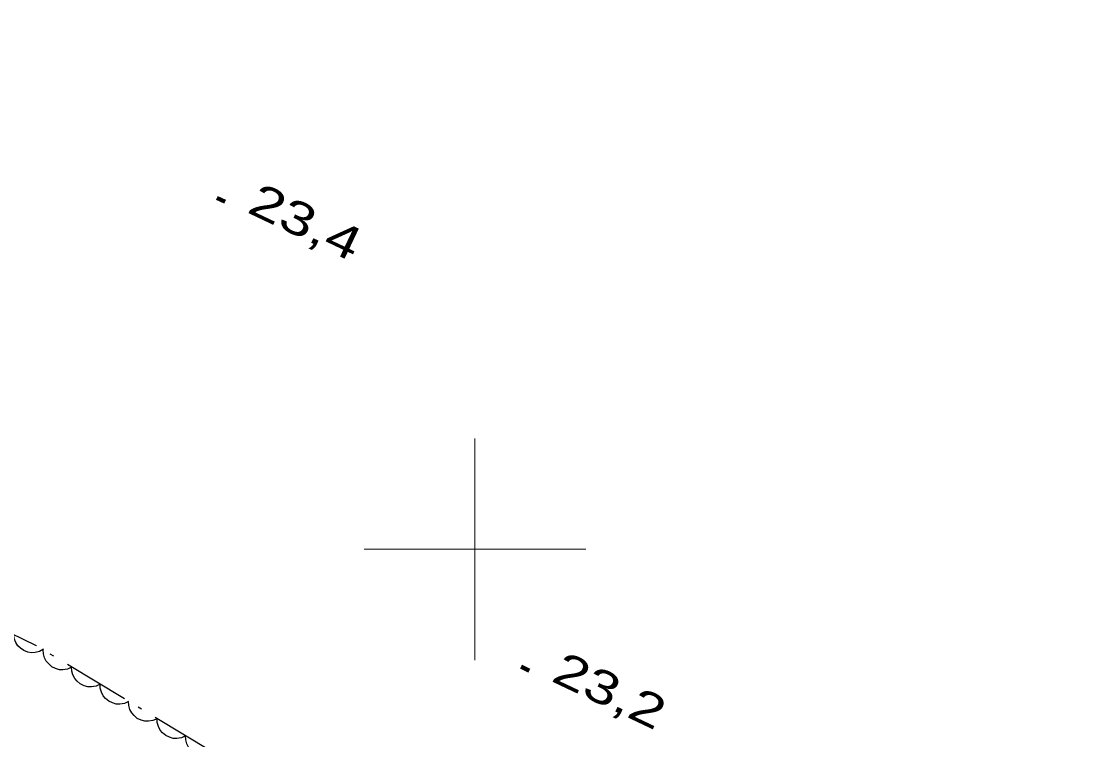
# Model space of a CAD drawing. Extents: x 356765 to 358572, y 5103174 to 5104650.
# Drawn here: x 357779.56 to 357828.02, y 5104191.42 to 5104223.8 of the extents above; entities that cross this region are included whole.
import ezdxf

# ---------------------------------------------------------------- set-up
doc = ezdxf.new("R2010")
doc.units = 0
doc.header["$LTSCALE"] = 0.6
doc.linetypes.add('DOT_DASHED', pattern=[7.7, 5, -1.2, 0.3, -1.2])
for name, color, linetype, lineweight in [('3', 7, 'Continuous', 140), ('44', 7, 'Continuous', 25), ('61', 7, 'Continuous', 13)]:
    doc.layers.add(name, color=color, linetype=linetype, lineweight=lineweight)

msp = doc.modelspace()

# ---------------------------------------------------------------- linework, layer by layer
at = {"layer": '3'}
for p, q in [((357788.37, 5104215.85), (357788.73, 5104215.68)), ((357802.08, 5104194.71), (357802.44, 5104194.54))]:
    msp.add_line(p, q, dxfattribs=at)
at = {"layer": '44', "linetype": 'DOT_DASHED'}
msp.add_lwpolyline([(357828.02, 5104156.2), (357824.79, 5104159.55), (357819.81, 5104164.67), (357811.86, 5104172.22), (357807.44, 5104176.24), (357800.36, 5104182.52), (357797.69, 5104184.78), (357795.77, 5104186.24), (357788.15, 5104190.86), (357780.23, 5104195.65), (357774.37, 5104198.51), (357767.31, 5104202.03), (357764.62, 5104203.53), (357760.56, 5104205.39), (357757.39, 5104206.75), (357753.63, 5104208.44), (357749.27, 5104210.47), (357744.78, 5104212.96), (357740.29, 5104215.46), (357734, 5104218.95), (357729.34, 5104221.14), (357715.74, 5104229.08)], dxfattribs=at)
at = {"layer": '44'}
for points in [[(357780.55, 5104195.49), (357780.37, 5104195.39), (357780.17, 5104195.34), (357780.01, 5104195.33), (357779.84, 5104195.36), (357779.67, 5104195.43), (357779.51, 5104195.54), (357779.39, 5104195.65), (357779.3, 5104195.8), (357779.23, 5104195.97), (357779.21, 5104196.15)], [(357781.82, 5104194.69), (357781.63, 5104194.6), (357781.43, 5104194.57), (357781.27, 5104194.57), (357781.1, 5104194.62), (357780.93, 5104194.7), (357780.79, 5104194.83), (357780.67, 5104194.95), (357780.6, 5104195.11), (357780.55, 5104195.28), (357780.54, 5104195.46)], [(357783.11, 5104193.91), (357782.92, 5104193.82), (357782.71, 5104193.8), (357782.55, 5104193.8), (357782.38, 5104193.84), (357782.21, 5104193.93), (357782.07, 5104194.05), (357781.96, 5104194.17), (357781.88, 5104194.33), (357781.83, 5104194.51), (357781.82, 5104194.69)], [(357784.39, 5104193.13), (357784.2, 5104193.05), (357784, 5104193.02), (357783.83, 5104193.02), (357783.66, 5104193.07), (357783.5, 5104193.15), (357783.35, 5104193.27), (357783.24, 5104193.39), (357783.17, 5104193.55), (357783.11, 5104193.73), (357783.11, 5104193.91)], [(357785.67, 5104192.36), (357785.48, 5104192.27), (357785.28, 5104192.24), (357785.12, 5104192.24), (357784.95, 5104192.29), (357784.78, 5104192.37), (357784.64, 5104192.5), (357784.53, 5104192.62), (357784.45, 5104192.78), (357784.4, 5104192.95), (357784.39, 5104193.13)], [(357786.96, 5104191.58), (357786.77, 5104191.49), (357786.56, 5104191.47), (357786.4, 5104191.47), (357786.23, 5104191.52), (357786.07, 5104191.6), (357785.92, 5104191.72), (357785.81, 5104191.84), (357785.73, 5104192), (357785.68, 5104192.18), (357785.67, 5104192.36)], [(357788.24, 5104190.81), (357788.05, 5104190.72), (357787.85, 5104190.69), (357787.68, 5104190.69), (357787.51, 5104190.74), (357787.35, 5104190.82), (357787.2, 5104190.95), (357787.09, 5104191.07), (357787.02, 5104191.22), (357786.97, 5104191.4), (357786.96, 5104191.58)]]:
    msp.add_lwpolyline(points, dxfattribs=at)
at = {"layer": '61'}
for p, q in [((357800, 5104195), (357800, 5104205)), ((357795, 5104200), (357805, 5104200))]:
    msp.add_line(p, q, dxfattribs=at)

# ---------------------------------------------------------------- texts
at = {"layer": '3', "width": 1.35}
for s, p in [('23,4   ', (357789.67, 5104215.22)), ('23,2   ', (357803.38, 5104194.08))]:
    msp.add_text(s, height=1.5, rotation=334.619, dxfattribs=at).set_placement(p)

doc.saveas('drawing.dxf')
